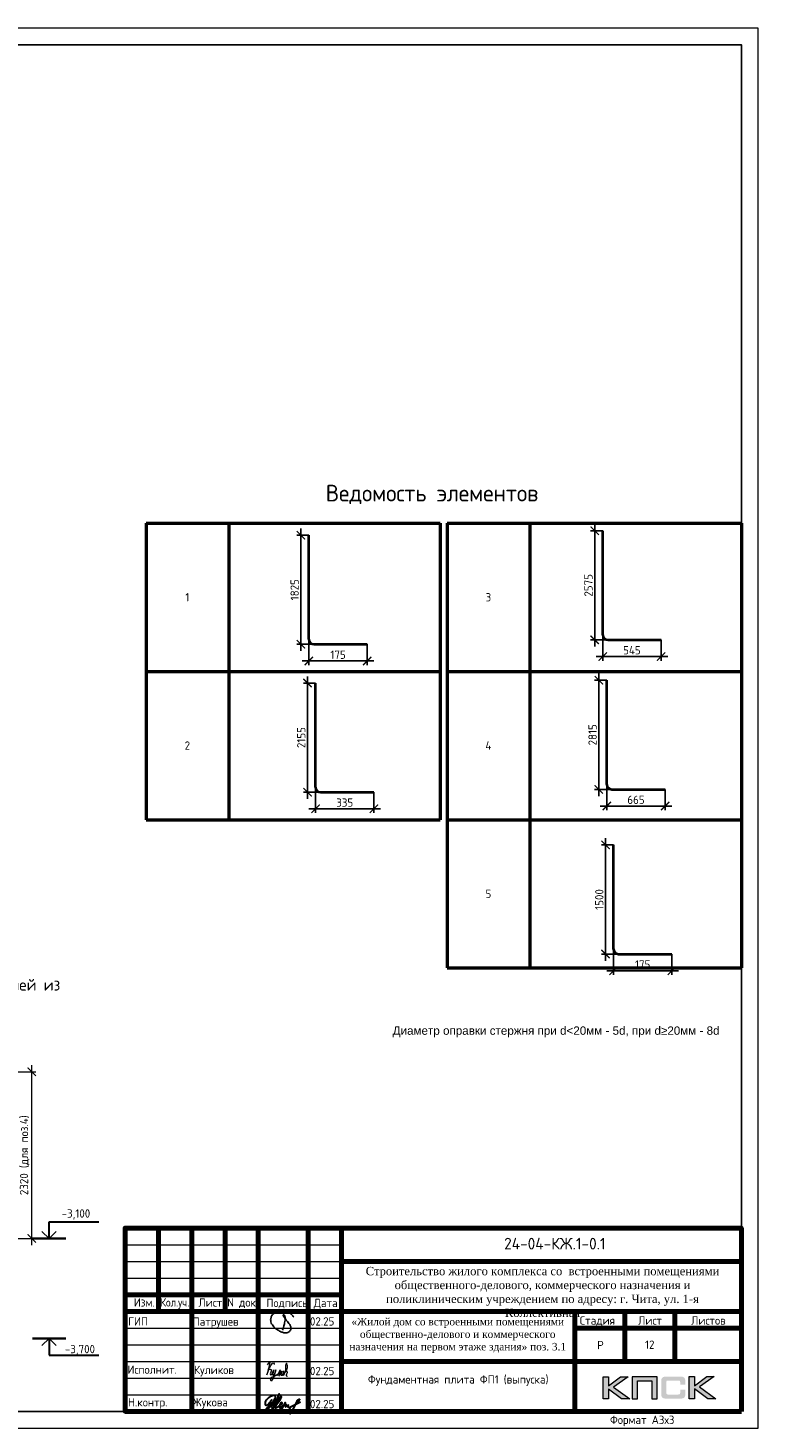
# Model space of a CAD drawing. Header units: millimetres. Extents: x -93479 to 1057970, y -66333 to 172656.
# Tile 469 of 473: x 1036056 to 1057970, y 18157 to 60157. Entities that reach past the tile are written whole.
import ezdxf
from ezdxf.enums import TextEntityAlignment as Align

# ---------------------------------------------------------------- set-up
doc = ezdxf.new("R2010")
doc.units = ezdxf.units.MM
for name, color, linetype, lineweight in [('0 Фундамент', 5, 'Continuous', 30), ('A-ANNO-NOTE-1', 7, 'Continuous', 35), ('A-ANNO-NOTE-2', 7, 'Continuous', 18), ('G-ANNO-DIMS', 7, 'Continuous', 9), ('G-ANNO-DIMS-1', 7, 'Continuous', 18), ('Армирование', 3, 'Continuous', 40), ('Выноски', 20, 'Continuous', 20), ('Каркасы ригель', 3, 'Continuous', 0), ('подоснова', 151, 'Continuous', 5), ('РАЗМЕРЫ', 7, 'Continuous', 9), ('Рамка', 7, 'Continuous', 70), ('Текст', 7, 'Continuous', 25), ('ТОНКИЕ', 7, 'Continuous', 9)]:
    doc.layers.add(name, color=color, linetype=linetype, lineweight=lineweight)
doc.layers.add('Рамка печать', color=7, linetype='Continuous')
doc.layers.add('ТОЛСТЫЕ_ОСНОВНЫЕ', color=6, linetype='Continuous')
doc.styles.add('GOST-2.304_Type-B', font='GOST_Common.ttf')
doc.styles.add('ISOCPEUR', font='GOST_Common.ttf', dxfattribs={"height": 450})
doc.styles.get("Standard").update_dxf_attribs({"font": 'arial.ttf'})
doc.styles.add('style1', font='GOST_Common.ttf', dxfattribs={"height": 500})
doc.styles.add('ГОСТ', font='GOST_Common.ttf')
doc.dimstyles.new('мой', dxfattribs={"dimscale": 100, "dimtxt": 2.5, "dimasz": 2.5, "dimexe": 1.25, "dimexo": 0.625, "dimtad": 1, "dimdec": 0, "dimtxsty": 'GOST-2.304_Type-B', "dimblk": 'ARCHTICK', "dimcen": 2.5, "dimdle": 2, "dimaunit": 1, "dimadec": 1, "dimazin": 2, "dimtfac": 1, "dimtdec": 0, "dimtmove": 1, "dimatfit": 3, "dimfxl": 1, "dimtfill": 1, "dimlwd": -1, "dimlwe": -1, "dimarcsym": 0})
doc.dimstyles.new('СПДС', dxfattribs={"dimscale": 100, "dimtxt": 2.5, "dimasz": 2.5, "dimexe": 1.25, "dimexo": 0, "dimtad": 1, "dimdec": 0, "dimtxsty": 'GOST-2.304_Type-B', "dimblk": 'ARCHTICK', "dimcen": 2.5, "dimdle": 2, "dimadec": 0, "dimazin": 2, "dimtfac": 0.75, "dimtdec": 0, "dimtmove": 1, "dimatfit": 3, "dimfxl": 1, "dimtolj": 1, "dimarcsym": 1})

# ---------------------------------------------------------------- blocks, each defined once
blk = doc.blocks.new('*U1955')
at = {"layer": 'ТОЛСТЫЕ_ОСНОВНЫЕ', "color": 7}
blk.add_lwpolyline([(20, 5), (886, 5), (886, 415), (20, 415)], close=True, dxfattribs=at)
at = {"layer": 'ТОНКИЕ', "color": 7}
blk.add_lwpolyline([(0, 0), (891, 0), (891, 420), (0, 420)], close=True, dxfattribs=at)
at = {"layer": 'Текст', "style": 'style1'}
blk.add_text('Формат А3х3', height=2.5, dxfattribs=at).set_placement((846.57, 1.2))
blk = doc.blocks.new('11')
at = {"layer": 'ТОНКИЕ'}
for p, q in [((47962, 66737), (47989, 66781)), ((47989, 66781), (48016, 66806)), ((48016, 66806), (48038, 66823)), ((48038, 66823), (48060, 66786)), ((48060, 66786), (48058, 66769)), ((47885, 66608), (47944, 66700)), ((47944, 66700), (47962, 66737))]:
    blk.add_line(p, q, dxfattribs=at)
blk.add_lwpolyline([(47863, 66761), (47937, 66865), (47843, 66458), (47885, 66564), (47905, 66616), (47954, 66628), (47979, 66606), (47957, 66539), (47937, 66487), (47947, 66458), (47991, 66470), (48051, 66611), (48041, 66569), (48023, 66505), (48023, 66448), (48065, 66448), (48090, 66529), (48110, 66608), (48043, 66369), (47972, 66275), (47954, 66344), (47991, 66389), (48078, 66431), (48142, 66470), (48154, 66441), (48204, 66512), (48246, 66606), (48209, 66455), (48204, 66418), (48295, 66574), (48265, 66463), (48265, 66455), (48312, 66453), (48342, 66529), (48347, 66584), (48337, 66465), (48349, 66453), (48401, 66569), (48443, 66616), (48461, 66678), (48466, 66727), (48436, 66811), (48399, 66754), (48399, 66618), (48389, 66549), (48374, 66507), (48416, 66564), (48441, 66576), (48451, 66524), (48433, 66482), (48419, 66453), (48424, 66428), (48458, 66421)], dxfattribs=at)
blk = doc.blocks.new('яяя')
at = {"lineweight": 30}
for points in [[(345424, 110432), (345425, 110410), (345424, 110397), (345417, 110379), (345406, 110350), (345390, 110319), (345357, 110275), (345310, 110221), (345265, 110176), (345198, 110110), (345161, 110077), (345133, 110066), (345116, 110066), (345102, 110075), (345090, 110091), (345082, 110115), (345074, 110146), (345066, 110182), (345064, 110206), (345067, 110234), (345077, 110278), (345095, 110320), (345114, 110361), (345134, 110395), (345159, 110428), (345195, 110469), (345228, 110506), (345284, 110560), (345331, 110595), (345379, 110625), (345435, 110648), (345486, 110670), (345532, 110686), (345573, 110696), (345605, 110698), (345621, 110695), (345635, 110687), (345648, 110671), (345656, 110649), (345659, 110625), (345659, 110583), (345656, 110553), (345647, 110523), (345635, 110489), (345387, 110033), (345349, 109985), (345311, 109948), (345247, 109889), (345209, 109858), (345192, 109844), (345180, 109837), (345157, 109833), (345150, 109835), (345140, 109842), (345135, 109856), (345138, 109881), (345148, 109892), (345183, 109930), (345267, 110024), (345343, 110105), (345455, 110213), (345617, 110343), (345775, 110456), (345811, 110526), (345838, 110607), (345890, 110740), (345902, 110771), (345698, 110295), (345672, 110226), (345626, 110132), (345572, 110032), (345518, 109953), (345481, 109918), (345497, 110001), (345567, 110147), (345655, 110301), (345760, 110442)], [(345481, 109918), (345476, 109896), (345475, 109874), (345485, 109861), (345506, 109866), (345539, 109891), (345632, 109983), (345968, 110450), (346022, 110527), (346029, 110560), (346027, 110579), (346026, 110590), (346010, 110605), (345993, 110609), (345975, 110601), (345962, 110584), (345954, 110562), (345857, 110421), (345783, 110292), (345741, 110183), (345701, 110079), (345665, 109985), (345660, 109952), (345666, 109929), (345669, 109915), (345682, 109910), (345702, 109914), (345735, 109941), (345846, 110007), (346065, 110160), (346075, 110193), (346070, 110217), (346066, 110236), (346052, 110241), (346030, 110241), (346007, 110228), (345978, 110203), (345960, 110164), (345892, 110010), (345895, 109986), (345904, 109966), (345925, 109964), (345969, 109968), (346045, 110000), (346218, 110114), (346261, 110154), (346280, 110184), (346282, 110210), (346278, 110225), (346263, 110229), (346241, 110222), (346220, 110198), (346162, 110049), (345989, 109904), (345932, 109849), (345906, 109805), (345891, 109739), (345890, 109690), (345899, 109652), (345924, 109647), (345956, 109655), (345980, 109674), (346058, 109838), (346158, 110046), (346261, 110098), (346314, 110120), (346292, 110079), (346269, 110036), (346261, 110008), (346267, 109998), (346293, 109998), (346363, 110039), (346445, 110095), (346421, 110068), (346414, 110040), (346407, 110011), (346416, 109990), (346466, 109972), (346509, 109977), (346574, 109984), (347172, 110293)], [(346586, 109971), (346543, 109917), (346509, 109873), (346489, 109825), (346475, 109767), (346472, 109710), (346478, 109675), (346485, 109641), (346501, 109621), (346517, 109602), (346542, 109589), (346568, 109592), (346605, 109620), (346680, 109731), (346736, 109842), (346865, 110115), (346962, 110290), (346969, 110318), (346979, 110360), (347013, 110403), (347056, 110434), (347091, 110450), (347109, 110450), (347121, 110434), (347115, 110405), (347072, 110355), (347012, 110307), (346924, 110222)]]:
    blk.add_lwpolyline(points, dxfattribs=at)
blk = doc.blocks.new('Патрушев')
at = {"color": 7, "lineweight": 25}
blk.add_lwpolyline([(58.5, -35.1), (59.7, -32), (60.2, -29.8), (60.5, -28.8), (60.8, -27.6), (61.1, -26.3), (61.4, -24.7), (61.6, -23), (61.8, -21.6), (61.8, -20.5), (61.7, -19.5), (61.5, -18.6), (61.3, -17.9), (61, -17.3), (60.6, -16.9), (60.5, -16.7), (60.4, -16.6), (60.3, -16.5), (60, -16.4), (59.7, -16.4), (59.6, -16.4), (59.4, -16.5), (59.3, -16.7), (59.3, -17), (59.4, -17.1), (61.8, -21), (63.1, -22.9), (63.7, -23.6), (64.5, -24.6), (65.5, -25.9), (66.4, -27.1), (66.9, -27.7), (67.4, -28.4), (67.7, -28.9), (68, -29.5), (68.4, -30.4), (68.7, -31), (68.8, -31.7), (68.9, -32.2), (68.9, -32.7), (68.9, -33.3), (68.8, -33.8), (68.6, -34.6), (68.3, -35.2), (67.9, -35.7), (67.6, -36.2), (66.9, -36.8), (66.4, -37.1), (65.9, -37.5), (65.3, -37.9), (64.8, -38.1), (64.1, -38.3), (63.6, -38.4), (62.5, -38.5), (61.6, -38.5), (60.9, -38.4), (60.1, -38.3), (59.3, -38), (58.4, -37.7), (57.7, -37.5), (56.6, -37.3), (55.9, -36.9), (54.9, -36.3), (53.8, -35.7), (53.1, -35.2), (52.2, -34.7), (51.3, -34.1), (50.1, -33.3), (49.1, -32.3), (48, -31.1), (47.1, -29.9), (46.1, -28.7), (45.2, -27.6), (44.7, -26.5), (44.3, -25.1), (44, -24.3), (44, -23.3), (43.9, -22.5), (44, -21.5), (44.2, -20.6), (44.5, -20), (44.7, -19.1), (45, -18.2), (45.5, -17.4), (45.8, -16.9), (46.4, -16.1), (47, -15.5), (47.8, -14.8), (48.6, -14.3), (49.4, -13.8), (50.5, -13.3), (51.6, -12.9), (52.7, -12.5), (54.2, -12.1), (55.4, -11.9), (56.9, -11.8), (58.3, -11.8), (59.6, -11.9), (61, -12.1), (62.7, -12.4), (64.5, -12.9), (66.2, -13.6), (67.6, -14.3), (68.9, -15.1), (70, -16.3), (71.1, -17.5), (71.7, -18.3), (72.3, -19.3)], dxfattribs=at)
blk = doc.blocks.new('A$Cd09756da')
at = {"layer": 'Рамка печать', "lineweight": 20}
h = blk.add_hatch(color=7, dxfattribs=at)
h.paths.add_polyline_path([(-3400, 1040), (-3624, 1040), (-3991, 764), (-3991, 1040), (-4146, 1040), (-4146, 378), (-3991, 378), (-3991, 669), (-3594, 378), (-3346, 378), (-3840, 728)])
h.paths.add_polyline_path([(-3122, 915), (-2683, 915), (-2683, 378), (-2529, 378), (-2529, 1040), (-2693, 1040), (-3276, 1040), (-3276, 883), (-3276, 378), (-3122, 378)])
h.paths.add_polyline_path([(-1408, 1043), (-1563, 1043), (-1563, 380), (-1408, 380), (-1408, 672), (-1011, 380), (-763, 380), (-1257, 731), (-817, 1043), (-1041, 1043), (-1408, 767)])
blk.add_hatch(color=7, dxfattribs=at).paths.add_polyline_path([(-1693, 970), (-1695, 977), (-1697, 983), (-1701, 989), (-1704, 996), (-1708, 1000), (-1712, 1005), (-1716, 1010), (-1720, 1014), (-1725, 1017), (-1731, 1021), (-1737, 1025), (-1744, 1028), (-1750, 1030), (-1758, 1033), (-1765, 1035), (-1783, 1038), (-1802, 1041), (-1823, 1043), (-1846, 1043), (-2242, 1043), (-2265, 1043), (-2285, 1041), (-2305, 1038), (-2322, 1035), (-2330, 1032), (-2338, 1030), (-2344, 1028), (-2351, 1024), (-2357, 1021), (-2363, 1017), (-2368, 1014), (-2372, 1010), (-2376, 1005), (-2380, 1000), (-2384, 996), (-2387, 989), (-2390, 983), (-2393, 976), (-2396, 970), (-2398, 962), (-2401, 946), (-2404, 928), (-2406, 908), (-2406, 887), (-2406, 538), (-2406, 516), (-2404, 496), (-2401, 478), (-2398, 461), (-2396, 454), (-2393, 447), (-2390, 440), (-2387, 434), (-2384, 429), (-2380, 423), (-2376, 419), (-2372, 414), (-2368, 410), (-2362, 406), (-2357, 403), (-2351, 399), (-2344, 396), (-2337, 394), (-2330, 391), (-2322, 389), (-2305, 385), (-2285, 383), (-2264, 381), (-2242, 380), (-1846, 380), (-1823, 381), (-1802, 382), (-1783, 385), (-1766, 389), (-1758, 391), (-1750, 393), (-1744, 396), (-1737, 399), (-1731, 402), (-1725, 406), (-1720, 410), (-1716, 414), (-1712, 418), (-1708, 423), (-1704, 428), (-1701, 434), (-1697, 440), (-1695, 446), (-1693, 454), (-1690, 461), (-1686, 478), (-1684, 496), (-1682, 516), (-1682, 538), (-1682, 647), (-1836, 647), (-1836, 558), (-1836, 552), (-1837, 546), (-1838, 540), (-1840, 535), (-1842, 530), (-1844, 526), (-1846, 522), (-1850, 519), (-1853, 515), (-1857, 513), (-1862, 511), (-1867, 508), (-1872, 507), (-1878, 506), (-1884, 506), (-1890, 505), (-2209, 505), (-2214, 506), (-2219, 506), (-2223, 508), (-2227, 511), (-2231, 513), (-2235, 516), (-2238, 519), (-2241, 523), (-2244, 528), (-2246, 532), (-2248, 536), (-2249, 541), (-2251, 551), (-2252, 560), (-2252, 878), (-2252, 884), (-2251, 889), (-2250, 894), (-2248, 899), (-2247, 903), (-2245, 906), (-2242, 910), (-2240, 913), (-2236, 916), (-2233, 919), (-2229, 921), (-2225, 922), (-2220, 923), (-2215, 924), (-2210, 925), (-2204, 925), (-1890, 925), (-1884, 925), (-1878, 924), (-1872, 923), (-1868, 921), (-1863, 919), (-1858, 917), (-1854, 914), (-1851, 911), (-1847, 907), (-1844, 903), (-1842, 899), (-1840, 894), (-1838, 889), (-1837, 884), (-1836, 878), (-1836, 872), (-1836, 799), (-1682, 799), (-1682, 887), (-1682, 908), (-1684, 928), (-1686, 946), (-1690, 962)])
at = {"layer": 'Рамка', "color": 7}
for p, q in [((-17500, 3000), (-17500, 5500)), ((-15500, 3000), (-15500, 5500)), ((-12000, 4500), (0, 4500)), ((-18500, 3500), (-12000, 3500)), ((-18500, 3000), (0, 3000)), ((-3500, 3000), (-3500, 1500)), ((-2000, 3000), (-2000, 1500)), ((-5000, 2500), (0, 2500)), ((-5000, 2500), (0, 2500)), ((-12000, 1500), (0, 1500))]:
    blk.add_line(p, q, dxfattribs=at)
at = {"layer": 'Рамка'}
for p, q in [((-16500, 0), (-16500, 5500)), ((-14500, 0), (-14500, 5500)), ((-14500, 5500), (-14500, 0)), ((-13000, 5500), (-13000, 0)), ((-13000, 0), (-13000, 5500)), ((-12000, 5500), (-12000, 0)), ((-5000, 3000), (-5000, 0))]:
    blk.add_line(p, q, dxfattribs=at)
at = {"layer": 'Рамка', "color": 7, "lineweight": 15}
for p, q in [((-18500, 5000), (-12000, 5000)), ((-18500, 4500), (-12000, 4500)), ((-18500, 4000), (-12000, 4000)), ((-18500, 2500), (-12000, 2500)), ((-18500, 2000), (-12000, 2000)), ((-18500, 1500), (-12000, 1500)), ((-18500, 1000), (-12000, 1000)), ((-18500, 500), (-12000, 500))]:
    blk.add_line(p, q, dxfattribs=at)
at = {"layer": 'Рамка'}
blk.add_lwpolyline([(0, 0), (-18500, 0), (-18500, 5500), (0, 5500)], close=True, dxfattribs=at)
at = {"layer": 'Рамка печать', "color": 7, "lineweight": 20}
for points in [[(-4146, 378), (-4146, 1040), (-3991, 1040), (-3991, 764), (-3624, 1040), (-3400, 1040), (-3840, 728), (-3346, 378), (-3594, 378), (-3991, 669), (-3991, 378), (-4146, 378)], [(-3122, 378), (-3122, 915), (-2683, 915), (-2683, 378), (-2529, 378), (-2529, 1040), (-2693, 1040), (-3276, 1040), (-3276, 883), (-3276, 378), (-3122, 378)], [(-1563, 380), (-1563, 1043), (-1408, 1043), (-1408, 767), (-1041, 1043), (-817, 1043), (-1257, 731), (-763, 380), (-1011, 380), (-1408, 672), (-1408, 380), (-1563, 380)]]:
    blk.add_lwpolyline(points, close=True, dxfattribs=at)
at = {"color": 5, "xscale": 24.5, "yscale": 24.5, "zscale": 24.5}
blk.add_blockref('Патрушев', (-15207, 3298), dxfattribs=at)
at = {"color": 2, "lineweight": 60, "xscale": 0.5, "yscale": 0.5, "zscale": 0.5}
blk.add_blockref('яяя', (-186821, -54859), dxfattribs=at)
at = {"layer": 'Выноски', "color": 0}
blk.add_blockref('11', (-62086, -65365), dxfattribs=at)
at = {"layer": 'Текст', "color": 7, "style": 'ГОСТ'}
blk.add_text('24-04-КЖ.1-0.1', height=350, dxfattribs=at).set_placement((-5599, 5031), align=Align.MIDDLE_CENTER)
for s, p in [('Изм.', (-18237, 3141)), ('Лист', (-16298, 3139)), ('N док.', (-15435, 3141)), ('Подпись', (-14257, 3127)), ('Дата', (-12835, 3127)), ('Стадия', (-4850, 2600)), ('Лист', (-3100, 2600)), ('Листов', (-1508, 2600)), ('Р', (-4328, 1863))]:
    blk.add_text(s, height=250, dxfattribs=at).set_placement(p)
at = {"layer": 'Текст', "color": 7, "style": 'ГОСТ', "width": 0.9}
blk.add_text('Кол.уч.', height=250, dxfattribs=at).set_placement((-17435, 3143))
at = {"layer": 'Текст', "color": 7, "style": 'ГОСТ'}
for s, width, gutter_width, heights, insert, char_height, attachment_point in [('\\pxqc;{\\fTimes New Roman|b0|i0|c204|p18;\\C256;Строительство жилого комплекса со  встроенными помещениями общественного-делового, коммерческого назначения и поликлиническим учреждением по адресу: г. Чита, ул. 1-я Коллективная}', 11543.07, 12.5, [0], (-11741, 4333), 250, 1), ('\\pxqc;{\\fTimes New Roman|b0|i0|c204|p18;\\C256;«Жилой дом со встроенными помещениями общественно-делового и коммерческого назначения на первом этаже здания» поз. 3.1}', 7000, 12.5, [1500], (-12014, 2803), 225, 1), ('{\\C256;Куликов}', 2000, 1250, [0], (-16432, 1050), 250, 7)]:
    blk.add_mtext_dynamic_manual_height_columns(s, width=width, gutter_width=gutter_width, heights=heights, dxfattribs=dict(at, insert=insert, char_height=char_height, attachment_point=attachment_point))
at = {"layer": 'Текст', "color": 7, "char_height": 250, "attachment_point": 7, "style": 'ГОСТ'}
for s, insert in [('ГИП', (-18407, 2573)), ('Патрушев', (-16471, 2500)), ('02.25', (-12950, 2573)), ('Исполнит.', (-18427, 1127)), ('02.25', (-12950, 1085)), ('02.25', (-12950, 93)), ('Н.контр.', (-18413, 79)), ('Жукова', (-16477, 79))]:
    blk.add_mtext(s, dxfattribs=dict(at, insert=insert))
blk = doc.blocks.new('*T1013')
at = {"layer": 'Каркасы ригель', "color": 0, "linetype": 'ByBlock', "lineweight": -2}
for p, q in [((0, 0), (1500, 0)), ((0, -1000), (1500, -1000))]:
    blk.add_line(p, q, dxfattribs=at)
at = {"layer": 'Каркасы ригель', "color": 0, "linetype": 'ByBlock', "lineweight": 50}
for p, q in [((0, 0), (0, -1000)), ((1500, 0), (1500, -1000))]:
    blk.add_line(p, q, dxfattribs=at)
at = {"layer": 'Каркасы ригель', "color": 0, "linetype": 'Continuous', "lineweight": 0, "insert": (750, -500), "char_height": 250, "width": 1000, "attachment_point": 5, "style": 'ГОСТ'}
blk.add_mtext('12', dxfattribs=at)
blk = doc.blocks.new('Высотные отметки - Вверх-711287-Разрез 3-3')
at = {"layer": '0 Фундамент', "color": 7}
for p, q in [((13237, 8150), (14737, 8150)), ((13237, 7650), (13237, 8150))]:
    blk.add_line(p, q, dxfattribs=at)
at = {"layer": 'A-ANNO-NOTE-1', "color": 7}
blk.add_line((12737, 7650), (13737, 7650), dxfattribs=at)
at = {"layer": 'A-ANNO-NOTE-2', "color": 7}
for q in [(13025, 7862), (13449, 7862)]:
    blk.add_line((13237, 7650), q, dxfattribs=at)
blk = doc.blocks.new('_ArchTick')
at = {"color": 0, "linetype": 'ByBlock', "const_width": 0.15}
blk.add_lwpolyline([(-0.5, -0.5), (0.5, 0.5)], dxfattribs=at)
blk = doc.blocks.new('*D1405')
at = {"layer": 'DEFPOINTS', "color": 0, "ltscale": 100, "transparency": 16777216}
for p in [(1035466, 28841), (1036170, 28841), (1035466, 23841)]:
    blk.add_point(p, dxfattribs=at)
at = {"layer": 'подоснова', "color": 0, "linetype": 'Continuous', "transparency": 16777216}
for p, q in [((1036170, 23641), (1036170, 29041)), ((1035528, 28841), (1036295, 28841)), ((1035528, 23841), (1036295, 23841))]:
    blk.add_line(p, q, dxfattribs=at)
at = {"layer": 'подоснова', "color": 0, "ltscale": 100, "transparency": 16777216, "xscale": 250, "yscale": 250, "zscale": 250}
for p, rotation in [((1036170, 28841), 90), ((1036170, 23841), 270)]:
    blk.add_blockref('_ArchTick', p, dxfattribs=dict(at, rotation=rotation))
at = {"layer": 'подоснова', "color": 0, "ltscale": 100, "transparency": 16777216, "insert": (1035957, 26341), "char_height": 250, "attachment_point": 5, "rotation": 90, "style": 'GOST-2.304_Type-B', "bg_fill": 3, "box_fill_scale": 1.1, "bg_fill_color": 256, "bg_fill_true_color": 13158600, "bg_fill_transparency": 0}
blk.add_mtext('2320 (для поз.4)', dxfattribs=at)
blk = doc.blocks.new('*T1406')
at = {"layer": 'Выноски', "color": 0, "linetype": 'ByBlock', "lineweight": 50}
for p, q in [((0, 0), (8834, 0)), ((0, 0), (0, -8899)), ((2484, 0), (2484, -8899)), ((8834, 0), (8834, -8899)), ((0, -4449), (8834, -4449)), ((0, -8899), (8834, -8899))]:
    blk.add_line(p, q, dxfattribs=at)
at = {"layer": 'Выноски', "color": 0, "char_height": 250, "width": 2183.67, "attachment_point": 5, "style": 'GOST-2.304_Type-B'}
for s, insert in [('1', (1242, -2225)), ('2', (1242, -6674))]:
    blk.add_mtext(s, dxfattribs=dict(at, insert=insert))
blk = doc.blocks.new('*D1407')
at = {"layer": 'DEFPOINTS', "color": 0, "ltscale": 100, "transparency": 16777216}
for p in [(1044489, 44942), (1044248, 41668), (1044938, 41668)]:
    blk.add_point(p, dxfattribs=at)
at = {"layer": 'РАЗМЕРЫ', "color": 0, "lineweight": -2, "transparency": 16777216}
for p, q in [((1044489, 44942), (1044123, 44942)), ((1044248, 45142), (1044248, 41468)), ((1044938, 41668), (1044123, 41668))]:
    blk.add_line(p, q, dxfattribs=at)
at = {"layer": 'РАЗМЕРЫ', "color": 0, "lineweight": -2, "ltscale": 100, "transparency": 16777216, "xscale": 250, "yscale": 250, "zscale": 250}
for p, rotation in [((1044248, 44942), 90), ((1044248, 41668), 270)]:
    blk.add_blockref('_ArchTick', p, dxfattribs=dict(at, rotation=rotation))
at = {"layer": 'РАЗМЕРЫ', "color": 0, "ltscale": 100, "transparency": 16777216, "insert": (1044061, 43305), "char_height": 250, "attachment_point": 5, "rotation": 90, "style": 'GOST-2.304_Type-B'}
blk.add_mtext('\\A1;1825', dxfattribs=at)
blk = doc.blocks.new('*D1408')
at = {"layer": 'DEFPOINTS', "color": 0, "ltscale": 100, "transparency": 16777216}
for p in [(1044489, 41818), (1046239, 41668), (1044489, 41168)]:
    blk.add_point(p, dxfattribs=at)
at = {"layer": 'РАЗМЕРЫ', "color": 0, "lineweight": -2, "transparency": 16777216}
for p, q in [((1044489, 41818), (1044489, 41043)), ((1046239, 41668), (1046239, 41043)), ((1046439, 41168), (1044289, 41168))]:
    blk.add_line(p, q, dxfattribs=at)
at = {"layer": 'РАЗМЕРЫ', "color": 0, "lineweight": -2, "ltscale": 100, "transparency": 16777216, "xscale": 250, "yscale": 250, "zscale": 250, "rotation": 180}
blk.add_blockref('_ArchTick', (1044489, 41168), dxfattribs=at)
at = {"layer": 'РАЗМЕРЫ', "color": 0, "lineweight": -2, "ltscale": 100, "transparency": 16777216, "xscale": 250, "yscale": 250, "zscale": 250}
blk.add_blockref('_ArchTick', (1046239, 41168), dxfattribs=at)
at = {"layer": 'РАЗМЕРЫ', "color": 0, "ltscale": 100, "transparency": 16777216, "insert": (1045364, 41356), "char_height": 250, "attachment_point": 5, "style": 'GOST-2.304_Type-B'}
blk.add_mtext('\\A1;175', dxfattribs=at)
blk = doc.blocks.new('*D1409')
at = {"layer": 'DEFPOINTS', "color": 0, "ltscale": 100, "transparency": 16777216}
for p in [(1044689, 40506), (1044448, 37232), (1045138, 37232)]:
    blk.add_point(p, dxfattribs=at)
at = {"layer": 'РАЗМЕРЫ', "color": 0, "lineweight": -2, "transparency": 16777216}
for p, q in [((1044689, 40506), (1044323, 40506)), ((1044448, 40706), (1044448, 37032)), ((1045138, 37232), (1044323, 37232))]:
    blk.add_line(p, q, dxfattribs=at)
at = {"layer": 'РАЗМЕРЫ', "color": 0, "lineweight": -2, "ltscale": 100, "transparency": 16777216, "xscale": 250, "yscale": 250, "zscale": 250}
for p, rotation in [((1044448, 40506), 90), ((1044448, 37232), 270)]:
    blk.add_blockref('_ArchTick', p, dxfattribs=dict(at, rotation=rotation))
at = {"layer": 'РАЗМЕРЫ', "color": 0, "ltscale": 100, "transparency": 16777216, "insert": (1044260, 38869), "char_height": 250, "attachment_point": 5, "rotation": 90, "style": 'GOST-2.304_Type-B'}
blk.add_mtext('\\A1;2155', dxfattribs=at)
blk = doc.blocks.new('*D1410')
at = {"layer": 'DEFPOINTS', "color": 0, "ltscale": 100, "transparency": 16777216}
for p in [(1044689, 37382), (1046439, 37232), (1044689, 36732)]:
    blk.add_point(p, dxfattribs=at)
at = {"layer": 'РАЗМЕРЫ', "color": 0, "lineweight": -2, "transparency": 16777216}
for p, q in [((1044689, 37382), (1044689, 36607)), ((1046439, 37232), (1046439, 36607)), ((1046639, 36732), (1044489, 36732))]:
    blk.add_line(p, q, dxfattribs=at)
at = {"layer": 'РАЗМЕРЫ', "color": 0, "lineweight": -2, "ltscale": 100, "transparency": 16777216, "xscale": 250, "yscale": 250, "zscale": 250, "rotation": 180}
blk.add_blockref('_ArchTick', (1044689, 36732), dxfattribs=at)
at = {"layer": 'РАЗМЕРЫ', "color": 0, "lineweight": -2, "ltscale": 100, "transparency": 16777216, "xscale": 250, "yscale": 250, "zscale": 250}
blk.add_blockref('_ArchTick', (1046439, 36732), dxfattribs=at)
at = {"layer": 'РАЗМЕРЫ', "color": 0, "ltscale": 100, "transparency": 16777216, "insert": (1045564, 36920), "char_height": 250, "attachment_point": 5, "style": 'GOST-2.304_Type-B'}
blk.add_mtext('\\A1;335', dxfattribs=at)
blk = doc.blocks.new('*D1411')
at = {"layer": 'DEFPOINTS', "color": 0, "ltscale": 100, "transparency": 16777216}
for p in [(1053309, 45076), (1053068, 41801), (1053758, 41801)]:
    blk.add_point(p, dxfattribs=at)
at = {"layer": 'РАЗМЕРЫ', "color": 0, "lineweight": -2, "transparency": 16777216}
for p, q in [((1053309, 45076), (1052943, 45076)), ((1053068, 45276), (1053068, 41601)), ((1053758, 41801), (1052943, 41801))]:
    blk.add_line(p, q, dxfattribs=at)
at = {"layer": 'РАЗМЕРЫ', "color": 0, "lineweight": -2, "ltscale": 100, "transparency": 16777216, "xscale": 250, "yscale": 250, "zscale": 250}
for p, rotation in [((1053068, 45076), 90), ((1053068, 41801), 270)]:
    blk.add_blockref('_ArchTick', p, dxfattribs=dict(at, rotation=rotation))
at = {"layer": 'РАЗМЕРЫ', "color": 0, "ltscale": 100, "transparency": 16777216, "insert": (1052880, 43438), "char_height": 250, "attachment_point": 5, "rotation": 90, "style": 'GOST-2.304_Type-B'}
blk.add_mtext('\\A1;2575', dxfattribs=at)
blk = doc.blocks.new('*D1412')
at = {"layer": 'DEFPOINTS', "color": 0, "ltscale": 100, "transparency": 16777216}
for p in [(1053309, 41951), (1055059, 41801), (1053309, 41301)]:
    blk.add_point(p, dxfattribs=at)
at = {"layer": 'РАЗМЕРЫ', "color": 0, "lineweight": -2, "transparency": 16777216}
for p, q in [((1053309, 41951), (1053309, 41176)), ((1055059, 41801), (1055059, 41176)), ((1055259, 41301), (1053109, 41301))]:
    blk.add_line(p, q, dxfattribs=at)
at = {"layer": 'РАЗМЕРЫ', "color": 0, "lineweight": -2, "ltscale": 100, "transparency": 16777216, "xscale": 250, "yscale": 250, "zscale": 250, "rotation": 180}
blk.add_blockref('_ArchTick', (1053309, 41301), dxfattribs=at)
at = {"layer": 'РАЗМЕРЫ', "color": 0, "lineweight": -2, "ltscale": 100, "transparency": 16777216, "xscale": 250, "yscale": 250, "zscale": 250}
blk.add_blockref('_ArchTick', (1055059, 41301), dxfattribs=at)
at = {"layer": 'РАЗМЕРЫ', "color": 0, "ltscale": 100, "transparency": 16777216, "insert": (1054184, 41489), "char_height": 250, "attachment_point": 5, "style": 'GOST-2.304_Type-B'}
blk.add_mtext('\\A1;545', dxfattribs=at)
blk = doc.blocks.new('*D1413')
at = {"layer": 'DEFPOINTS', "color": 0, "ltscale": 100, "transparency": 16777216}
for p in [(1053432, 40590), (1053191, 37315), (1053882, 37315)]:
    blk.add_point(p, dxfattribs=at)
at = {"layer": 'РАЗМЕРЫ', "color": 0, "lineweight": -2, "transparency": 16777216}
for p, q in [((1053191, 40790), (1053191, 37115)), ((1053432, 40590), (1053066, 40590)), ((1053882, 37315), (1053066, 37315))]:
    blk.add_line(p, q, dxfattribs=at)
at = {"layer": 'РАЗМЕРЫ', "color": 0, "lineweight": -2, "ltscale": 100, "transparency": 16777216, "xscale": 250, "yscale": 250, "zscale": 250}
for p, rotation in [((1053191, 40590), 90), ((1053191, 37315), 270)]:
    blk.add_blockref('_ArchTick', p, dxfattribs=dict(at, rotation=rotation))
at = {"layer": 'РАЗМЕРЫ', "color": 0, "ltscale": 100, "transparency": 16777216, "insert": (1053004, 38952), "char_height": 250, "attachment_point": 5, "rotation": 90, "style": 'GOST-2.304_Type-B'}
blk.add_mtext('\\A1;2815', dxfattribs=at)
blk = doc.blocks.new('*D1414')
at = {"layer": 'DEFPOINTS', "color": 0, "ltscale": 100, "transparency": 16777216}
for p in [(1053432, 37465), (1055182, 37315), (1053432, 36816)]:
    blk.add_point(p, dxfattribs=at)
at = {"layer": 'РАЗМЕРЫ', "color": 0, "lineweight": -2, "transparency": 16777216}
for p, q in [((1053432, 37465), (1053432, 36691)), ((1055182, 37315), (1055182, 36691)), ((1055382, 36816), (1053232, 36816))]:
    blk.add_line(p, q, dxfattribs=at)
at = {"layer": 'РАЗМЕРЫ', "color": 0, "lineweight": -2, "ltscale": 100, "transparency": 16777216, "xscale": 250, "yscale": 250, "zscale": 250, "rotation": 180}
blk.add_blockref('_ArchTick', (1053432, 36816), dxfattribs=at)
at = {"layer": 'РАЗМЕРЫ', "color": 0, "lineweight": -2, "ltscale": 100, "transparency": 16777216, "xscale": 250, "yscale": 250, "zscale": 250}
blk.add_blockref('_ArchTick', (1055182, 36816), dxfattribs=at)
at = {"layer": 'РАЗМЕРЫ', "color": 0, "ltscale": 100, "transparency": 16777216, "insert": (1054307, 37003), "char_height": 250, "attachment_point": 5, "style": 'GOST-2.304_Type-B'}
blk.add_mtext('\\A1;665', dxfattribs=at)
blk = doc.blocks.new('*D1698')
at = {"layer": 'DEFPOINTS', "color": 0, "ltscale": 100, "transparency": 16777216}
for p in [(1053634, 35650), (1053393, 32375), (1054083, 32375)]:
    blk.add_point(p, dxfattribs=at)
at = {"layer": 'РАЗМЕРЫ', "color": 0, "lineweight": -2, "transparency": 16777216}
for p, q in [((1053393, 35850), (1053393, 32175)), ((1053634, 35650), (1053268, 35650)), ((1054083, 32375), (1053268, 32375))]:
    blk.add_line(p, q, dxfattribs=at)
at = {"layer": 'РАЗМЕРЫ', "color": 0, "lineweight": -2, "ltscale": 100, "transparency": 16777216, "xscale": 250, "yscale": 250, "zscale": 250}
for p, rotation in [((1053393, 35650), 90), ((1053393, 32375), 270)]:
    blk.add_blockref('_ArchTick', p, dxfattribs=dict(at, rotation=rotation))
at = {"layer": 'РАЗМЕРЫ', "color": 0, "ltscale": 100, "transparency": 16777216, "insert": (1053205, 34013), "char_height": 250, "attachment_point": 5, "rotation": 90, "style": 'GOST-2.304_Type-B'}
blk.add_mtext('\\A1;1500', dxfattribs=at)
blk = doc.blocks.new('*D1699')
at = {"layer": 'DEFPOINTS', "color": 0, "ltscale": 100, "transparency": 16777216}
for p in [(1053634, 32525), (1055384, 32375), (1053634, 31876)]:
    blk.add_point(p, dxfattribs=at)
at = {"layer": 'РАЗМЕРЫ', "color": 0, "lineweight": -2, "transparency": 16777216}
for p, q in [((1053634, 32525), (1053634, 31751)), ((1055384, 32375), (1055384, 31751)), ((1055584, 31876), (1053434, 31876))]:
    blk.add_line(p, q, dxfattribs=at)
at = {"layer": 'РАЗМЕРЫ', "color": 0, "lineweight": -2, "ltscale": 100, "transparency": 16777216, "xscale": 250, "yscale": 250, "zscale": 250, "rotation": 180}
blk.add_blockref('_ArchTick', (1053634, 31876), dxfattribs=at)
at = {"layer": 'РАЗМЕРЫ', "color": 0, "lineweight": -2, "ltscale": 100, "transparency": 16777216, "xscale": 250, "yscale": 250, "zscale": 250}
blk.add_blockref('_ArchTick', (1055384, 31876), dxfattribs=at)
at = {"layer": 'РАЗМЕРЫ', "color": 0, "ltscale": 100, "transparency": 16777216, "insert": (1054509, 32064), "char_height": 250, "attachment_point": 5, "style": 'GOST-2.304_Type-B'}
blk.add_mtext('\\A1;175', dxfattribs=at)
blk = doc.blocks.new('*T1984')
at = {"layer": 'Выноски', "color": 0, "linetype": 'ByBlock', "lineweight": 50}
for p, q in [((0, 0), (8834, 0)), ((0, 0), (0, -13348)), ((2484, 0), (2484, -13348)), ((8834, 0), (8834, -13348)), ((0, -4449), (8834, -4449)), ((0, -8899), (8834, -8899)), ((0, -13348), (8834, -13348))]:
    blk.add_line(p, q, dxfattribs=at)
at = {"layer": 'Выноски', "color": 0, "char_height": 250, "width": 2183.67, "attachment_point": 5, "style": 'GOST-2.304_Type-B'}
for s, insert in [('3', (1242, -2225)), ('4', (1242, -6674)), ('5', (1242, -11123))]:
    blk.add_mtext(s, dxfattribs=dict(at, insert=insert))

msp = doc.modelspace()

# ---------------------------------------------------------------- linework, layer by layer
at = {"layer": 'Армирование', "color": 7}
for p, q in [((1044489.1, 41817.9), (1044489.1, 44942.4)), ((1053308.8, 41951.2), (1053308.8, 45075.7)), ((1044639.1, 41667.9), (1046239.1, 41667.9)), ((1053458.8, 41801.2), (1055058.8, 41801.2)), ((1044688.5, 37381.7), (1044688.5, 40506.1)), ((1053432.2, 37465.3), (1053432.2, 40589.7)), ((1044838.5, 37231.7), (1046438.5, 37231.7)), ((1053582.2, 37315.3), (1055182.2, 37315.3)), ((1053633.8, 32525.5), (1053633.8, 35649.9)), ((1053783.8, 32375.5), (1055383.8, 32375.5))]:
    msp.add_line(p, q, dxfattribs=at)
for centre in [(1044639.1, 41817.9), (1053458.8, 41951.2), (1044838.5, 37381.7), (1053582.2, 37465.3), (1053783.8, 32525.5)]:
    msp.add_arc(centre, 150, 180, 270, dxfattribs=at)

# ---------------------------------------------------------------- block references
at = {"xscale": 100, "yscale": 100, "zscale": 100}
msp.add_blockref('*U1955', (968870.1, 18156.9), dxfattribs=at)
for name, p in [('*T1406', (1039599, 45305)), ('*T1984', (1048635.5, 45305)), ('*T1013', (1053970.1, 21156.9))]:
    msp.add_blockref(name, p)
at = {"lineweight": 50, "ltscale": 100}
msp.add_blockref('A$Cd09756da', (1057470.1, 18656.9), dxfattribs=at)
at = {"layer": 'G-ANNO-DIMS', "color": 7}
msp.add_blockref('Высотные отметки - Вверх-711287-Разрез 3-3', (1023450.8, 16190.9), dxfattribs=at)
at = {"layer": 'G-ANNO-DIMS', "color": 7, "xscale": -1, "rotation": 180}
msp.add_blockref('Высотные отметки - Вверх-711287-Разрез 3-3', (1023450.8, 28490.9), dxfattribs=at)

# ---------------------------------------------------------------- texts
at = {"layer": 'G-ANNO-DIMS-1', "color": 7, "char_height": 250, "width": 1150.283, "line_spacing_factor": 1.149209, "style": 'ISOCPEUR'}
for s, insert, attachment_point in [('-3,100', (1037066.8, 24717.6), 1), ('-3,700', (1037162.9, 20340.9), 7)]:
    msp.add_mtext(s, dxfattribs=dict(at, insert=insert, attachment_point=attachment_point))
at = {"layer": 'РАЗМЕРЫ', "color": 7, "style": 'GOST-2.304_Type-B'}
msp.add_text('Ведомость элементов', height=500, dxfattribs=at).set_placement((1044993.9, 45953.6))
at = {"layer": 'РАЗМЕРЫ', "color": 7, "insert": (1047003.2, 30203.8), "char_height": 250, "width": 10277.788, "attachment_point": 1}
msp.add_mtext('Диаметр оправки стержня при d<20мм - 5d, при d≥20мм - 8d', dxfattribs=at)
at = {"layer": 'Текст', "color": 7, "style": 'GOST-2.304_Type-B'}
msp.add_text('Деталь выпусков арматурных стержней из', height=350, dxfattribs=at).set_placement((1028031.8, 31278.8))
at = {"layer": 'Текст', "color": 7, "insert": (1045470.1, 20156.9), "char_height": 250, "attachment_point": 1, "style": 'ГОСТ'}
msp.add_mtext_dynamic_manual_height_columns('\\pxsm1,qc;\\PФундаментная плита ФП1 (выпуска)', width=7000, gutter_width=12.5, heights=[1500], dxfattribs=at)

# ---------------------------------------------------------------- dimensions: what is measured, and where the dimension line sits
at = {"layer": 'РАЗМЕРЫ', "color": 7}
for base, p1, p2, text, picture, middle in [((1044248.3, 41667.9), (1044489.1, 44942.4), (1044938.4, 41667.9), '1825', '*D1407', (1044060.7, 43305.2)), ((1053068.1, 41801.2), (1053308.8, 45075.7), (1053758.2, 41801.2), '2575', '*D1411', (1052880.2, 43438.4)), ((1053191.5, 37315.3), (1053432.2, 40589.7), (1053881.6, 37315.3), '2815', '*D1413', (1053003.9, 38952.5)), ((1044447.8, 37231.7), (1044688.5, 40506.1), (1045137.9, 37231.7), '2155', '*D1409', (1044260.1, 38868.9)), ((1053393, 32375.5), (1053633.8, 35649.9), (1054083.2, 32375.5), '1500', '*D1698', (1053205.4, 34012.7))]:
    dim = msp.add_linear_dim(base=base, p1=p1, p2=p2, angle=90, text=text, dimstyle='СПДС', dxfattribs=at)
    dim.commit()
    dim.dimension.update_dxf_attribs({"geometry": picture, "text_midpoint": middle})
for base, p1, p2, text, picture, middle in [((1044489.1, 41168.2), (1046239.1, 41667.9), (1044489.1, 41817.9), '175', '*D1408', (1045364.1, 41356.1)), ((1053308.8, 41301.5), (1055058.8, 41801.2), (1053308.8, 41951.2), '545', '*D1412', (1054183.8, 41489.1)), ((1044688.5, 36732), (1046438.5, 37231.7), (1044688.5, 37381.7), '335', '*D1410', (1045563.5, 36919.6)), ((1053432.2, 36815.5), (1055182.2, 37315.3), (1053432.2, 37465.3), '665', '*D1414', (1054307.2, 37003.1)), ((1053633.8, 31875.7), (1055383.8, 32375.5), (1053633.8, 32525.5), '175', '*D1699', (1054508.8, 32063.6))]:
    dim = msp.add_linear_dim(base=base, p1=p1, p2=p2, text=text, dimstyle='СПДС', dxfattribs=at)
    dim.commit()
    dim.dimension.update_dxf_attribs({"geometry": picture, "text_midpoint": middle})

# ---------------------------------------------------------------- next in the draw order: dimensions: what is measured, and where the dimension line sits
at = {"layer": 'подоснова', "color": 7}
dim = msp.add_linear_dim(base=(1036169.8, 28840.9), p1=(1035465.8, 23840.9), p2=(1035465.8, 28840.9), angle=90, text='2320 (для поз.4)', dimstyle='мой', dxfattribs=at)
dim.commit()
dim.dimension.update_dxf_attribs({"geometry": '*D1405', "text_midpoint": (1035957.2, 26340.9)})

doc.saveas('drawing.dxf')
